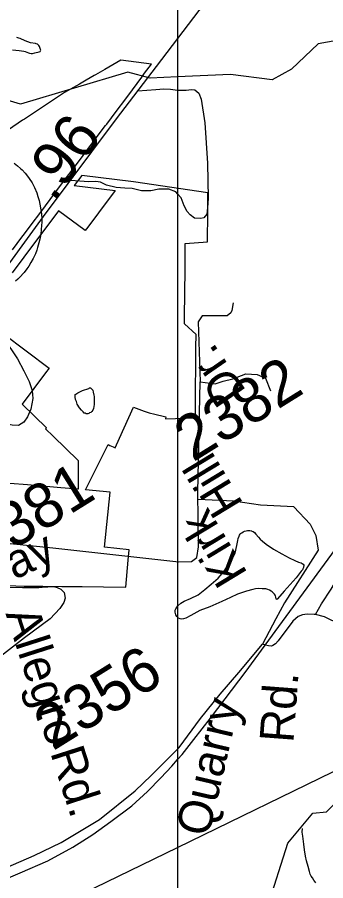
# Model space of a CAD drawing. Extents: x 2001466 to 31450019, y -30647475 to 847247.
# Drawn here: x 2192554 to 2194279, y 740550 to 745383 of the extents above; entities that cross this region are included whole.
import ezdxf

# ---------------------------------------------------------------- set-up
doc = ezdxf.new("R2010")
doc.units = 0
for name, color, linetype in [('Exist Boundary Political City Limit New', 7, 'Continuous'), ('Exist Hydrographic Creek Single Shore', 7, 'Continuous'), ('Exist Hydrographic Misc Water Feature', 7, 'Continuous'), ('Exist Railroad Mainline', 7, 'Continuous'), ('Exist Road Non-System Type 51', 7, 'Continuous'), ('Exist Road Non-System Type 51 Label', 7, 'Continuous'), ('Exist Road Primary US Attributed', 7, 'Continuous'), ('Exist Road Primary US Mileage Hundredths English Label', 7, 'Continuous'), ('Exist Road Primary US Shield CELL', 7, 'Continuous'), ('Exist Road Secondary Type 41 Attributed', 7, 'Continuous'), ('Exist Road Secondary Type 51 Attributed', 7, 'Continuous'), ('Exist Road Secondary Type 51 Label', 7, 'Continuous'), ('Exist Road Secondary Type 51 Number Label', 7, 'Continuous'), ('Exist Utilities Electrical Transmission Line', 7, 'Continuous'), ('Map Preparation Boundary City Limit Buffer Line', 7, 'Continuous'), ('Map Preparation Inset Cut Line', 7, 'Continuous')]:
    doc.layers.add(name, color=color, linetype=linetype)

msp = doc.modelspace()

# ---------------------------------------------------------------- linework, layer by layer
at = {"layer": 'Exist Boundary Political City Limit New'}
for points in [[(2192527, 744081.1), (2192579.8, 744151.6), (2192594.8, 744171.5), (2192632.5, 744222), (2192685.2, 744292.4), (2192738, 744362.9), (2192790.8, 744433.4), (2192843.5, 744503.8), (2192896, 744574.2), (2192948.8, 744644.7), (2193001.5, 744715.1), (2193048, 744777.2), (2193054.2, 744785.6), (2193107.2, 744855.8), (2193160.5, 744926.1), (2193199, 744976.6), (2193250, 745048), (2193266.2, 745070.8), (2193304.2, 745121.2), (2193134, 745142.8), (2193043.8, 745090.5), (2192991.5, 745061), (2192985, 745057.2), (2192940, 745031.5), (2192901.8, 745009.4), (2192885.2, 745000), (2192819, 744961.9), (2192818, 744961.4), (2192740, 744909.9), (2192661.5, 744858.1), (2192593.8, 744813.4), (2192583, 744806.4), (2192505.5, 744753.8)], [(2192500, 742201.7), (2192593, 742199.6), (2192697.5, 742198.4), (2192804.2, 742197.2), (2192822.5, 742197.1), (2192917.5, 742196.2), (2193036, 742194.3), (2193161, 742192.9), (2193173.5, 742344.9), (2193179.5, 742403.1), (2193042.5, 742416.3), (2193073.2, 742724.3), (2193073.5, 742725.8), (2192936, 742737.6), (2193063.2, 742990.9), (2193071, 742987), (2193080.8, 742982.2), (2193089.8, 742977.9), (2193100.8, 742972.9), (2193125.5, 743027.5), (2193204, 743200.5), (2193264.5, 743178.1), (2193291, 743168.3), (2193324.2, 743160.9), (2193377.5, 743148.7), (2193385, 743147.1), (2193383.8, 743135), (2193550, 743141.1), (2193551.2, 743311.8), (2193552.2, 743422), (2193553.2, 743535.4), (2193553.8, 743607.1), (2193490.2, 743667.5), (2193490, 743708), (2193491, 743837.1), (2193492.2, 743974.1), (2193493.2, 744111.6), (2193493.2, 744117.6), (2193618, 744126.4), (2193618.2, 744167.1), (2193619, 744249.5), (2193619.2, 744272.1), (2193619.5, 744303.2), (2193619.8, 744340.4), (2193620.2, 744401.1), (2193204, 744462.6), (2192914.8, 744497.8), (2192873.2, 744442.4), (2193102, 744414.4), (2193007.8, 744288.3), (2192948.5, 744208.7), (2192933.8, 744189.1), (2192785.5, 744299.9), (2192591.8, 744041.1), (2192525.8, 743952.7)], [(2192344.2, 743710), (2192732.2, 743419.9), (2192712.5, 743393.8), (2192646.8, 743305.4), (2192580.8, 743217.2), (2192716.8, 743085), (2192714.8, 743083.1), (2192713.5, 743081.6), (2192712.8, 743080.3), (2192754.2, 743037.6), (2192894.5, 742902.4), (2192895, 742741.2), (2192798.5, 742749.6), (2192611, 742765.8), (2192513.2, 742774.2)]]:
    msp.add_lwpolyline(points, dxfattribs=at)
at = {"layer": 'Exist Hydrographic Creek Single Shore'}
for points in [[(2193450.6, 745050.1), (2193297, 745043.1), (2193171.9, 745075.2), (2192572.9, 744897.2), (2192138.8, 745027.5), (2191805.8, 745001.5), (2191341, 744873.3), (2191131.8, 744903.8), (2190898.9, 744842.9), (2190542.9, 744568.2), (2190434.8, 744524.4), (2190277, 744531), (2189557.8, 744827.8), (2189483, 744891.7), (2189347.9, 745140.5), (2189013.8, 745255.6), (2188943.3, 745252.9)], [(2196080.7, 744812.2), (2195955.9, 744762.2), (2195914.9, 744654.9), (2195848.8, 744603.7), (2195706.9, 744626.3), (2195498.8, 744699.5), (2195231.8, 744659), (2195004.8, 744988.4), (2194920.8, 745062.3), (2194477.9, 745278), (2194236.9, 745233.8), (2194087.8, 745092.5), (2193979.8, 745032.4), (2193746.8, 745063.5), (2193450.6, 745050.1)], [(2193450.6, 740280.5), (2193837.9, 740292), (2193953.7, 740401.2), (2194067.8, 740759.7), (2194207.8, 740927.4), (2194282.8, 740935.7), (2194382.9, 741035.4), (2194448.7, 741145.5), (2194448.1, 741222.4)]]:
    msp.add_lwpolyline(points, dxfattribs=at)
at = {"layer": 'Exist Hydrographic Misc Water Feature'}
for points in [[(2192526.8, 745200.5), (2192564.9, 745196.8), (2192591, 745192.8), (2192599.2, 745190.8), (2192617, 745183.3), (2192623, 745183.2), (2192632.8, 745181.3), (2192638.7, 745181.2), (2192652.7, 745183.5), (2192676.7, 745189.7), (2192683, 745191.6), (2192684.9, 745195.7), (2192686.9, 745199.5), (2192684.5, 745203.5), (2192680.6, 745213.4), (2192678.7, 745219.4), (2192674.6, 745225.7), (2192670.5, 745229.5), (2192666.6, 745233.4), (2192660.5, 745235.5), (2192656.6, 745237.3), (2192628.7, 745241.1), (2192612.5, 745245.2), (2192598.6, 745251)], [(2192598.6, 745251), (2192570.7, 745264.9), (2192562.5, 745266.9), (2192552.4, 745270.5)], [(2192919.9, 743293.9), (2192953.9, 743306.2), (2192957.6, 743308.1), (2192963.5, 743308.4), (2192967.4, 743306.2), (2192972, 743302.2), (2192976.1, 743296.3), (2192977.9, 743284.3), (2192982.4, 743268.2), (2192984, 743260.2), (2192983.8, 743244.4), (2192984.3, 743228.6), (2192984.3, 743216.4), (2192982.4, 743204.5), (2192980.6, 743194.2), (2192976.5, 743184.3), (2192970.5, 743176.3), (2192964.8, 743170.3), (2192958.4, 743168.4), (2192954.3, 743166.2), (2192948.4, 743164.2), (2192940.4, 743164.2), (2192934.8, 743166.3), (2192928.7, 743168), (2192922.5, 743173.8), (2192912.7, 743183.8), (2192902.6, 743197.9), (2192890.1, 743217.6), (2192884.6, 743231.9), (2192880.1, 743243.5), (2192878.2, 743257.6), (2192877.8, 743263.7), (2192878.2, 743267.7), (2192878, 743271.8), (2192882.1, 743273.6), (2192893.6, 743281.6), (2192919.9, 743293.9)], [(2194152.2, 742322.8), (2194156.3, 742316.9), (2194156.1, 742310.8), (2194154.1, 742306.6), (2194153.9, 742303), (2194150.4, 742296.6), (2194148.5, 742290.8), (2194142.6, 742282.9), (2194112.9, 742244.7), (2194080.9, 742208.2), (2194046.8, 742170.3), (2194009.7, 742128.1), (2194007.7, 742123.9), (2194003.4, 742123.7), (2194001.5, 742127.7), (2193999.5, 742137.7), (2193999.1, 742143.9), (2193997.2, 742147.8), (2193993.1, 742153.7), (2193985.5, 742161.8), (2193979.2, 742167.6), (2193973.2, 742171.7), (2193964.8, 742175.8), (2193955.4, 742179.3), (2193943.3, 742183.6), (2193923.2, 742183.3), (2193903.1, 742185.1), (2193887.1, 742183.1), (2193871.1, 742181.1), (2193835.2, 742170.6), (2193785.4, 742154.2), (2193745.8, 742135.9), (2193697.4, 742113.6), (2193631.6, 742083.4), (2193574.2, 742062.8), (2193524.6, 742034.6), (2193496.3, 742020.3), (2193484.6, 742016.4), (2193474.3, 742014.2), (2193464.5, 742016.1), (2193456.3, 742020.2), (2193446.4, 742029.8), (2193440.5, 742038), (2193438.4, 742046.1), (2193436.4, 742054.1), (2193438, 742064), (2193440.1, 742071.8), (2193444.2, 742078.1), (2193451.8, 742088.3), (2193469.8, 742104.2), (2193488.1, 742114.4), (2193523.5, 742130.5), (2193565.6, 742151), (2193603.3, 742180.9), (2193639, 742209.2), (2193677.1, 742243.6), (2193710.5, 742283.6), (2193734.3, 742317.7), (2193761.8, 742362.3), (2193771.9, 742384.3), (2193781.3, 742426.2), (2193787.2, 742454.1), (2193788.9, 742466.1), (2193795, 742478.1), (2193797.1, 742484.3), (2193801, 742490.2), (2193802.8, 742494.4), (2193809.2, 742498.3), (2193816.6, 742502.5), (2193825, 742506.5), (2193834.6, 742508.7), (2193841, 742510.6), (2193848.5, 742510.6), (2193854.9, 742510.9), (2193863.1, 742508.8), (2193866.6, 742506.7), (2193872.7, 742504.9), (2193880.5, 742498.9), (2193889.1, 742489), (2193903.1, 742473.1), (2193912.9, 742461.1), (2193925.2, 742451.1), (2193945.3, 742433.5), (2193987.4, 742405.6), (2194033.7, 742380), (2194073.9, 742358.1), (2194105.7, 742342.4), (2194126.2, 742332.8), (2194142.2, 742328.7), (2194152.2, 742322.8)], [(2194224.2, 740538), (2194212.5, 740554), (2194204.3, 740565.7), (2194198.4, 740575.6), (2194191.8, 740585.9), (2194187.7, 740601.5), (2194180.1, 740629.5), (2194171.3, 740661.6), (2194165.4, 740687.2), (2194160.8, 740723.6), (2194156.7, 740755.5), (2194150.6, 740799.4), (2194148.1, 740821.3), (2194148.5, 740843.1)]]:
    msp.add_lwpolyline(points, dxfattribs=at)
at = {"layer": 'Exist Railroad Mainline'}
msp.add_lwpolyline([(2192394.9, 740519.5), (2192570.4, 740593.9), (2192725.8, 740660.7), (2192865.3, 740737.8), (2192976.8, 740809.5), (2193078.2, 740881.4), (2193194, 740969), (2193281.6, 741049.2), (2193357.2, 741125.6), (2193418.5, 741190.4), (2193450.6, 741227.8), (2193475.9, 741257.2), (2193541.6, 741339.8), (2193634, 741459.9), (2193716.2, 741568.2), (2193829.2, 741715.8), (2193940.6, 741867.9), (2194722.1, 742935.3), (2196678.3, 745607.9), (2197011.9, 746063.8), (2197686, 746983.2)], dxfattribs=at)
at = {"layer": 'Exist Road Non-System Type 51'}
for points in [[(2193228.5, 744971.8), (2193328.4, 744979.5), (2193374.4, 744982.6), (2193410.4, 744979.9), (2193450.6, 744975.5)], [(2193450.6, 744975.5), (2193456.3, 744974.9), (2193498.3, 744976), (2193528.3, 744979.4), (2193546.3, 744977.1), (2193569.9, 744958.6), (2193583.2, 744924.3), (2193602.5, 744791.9), (2193617.8, 744565.7), (2193621.8, 744371.6), (2193618.7, 744315.7), (2193614, 744281.8), (2193597.5, 744260.1), (2193581.5, 744256.5), (2193545.5, 744259.2), (2193521.9, 744277.7), (2193504.3, 744296.1), (2193487, 744328.4), (2193469.9, 744372.7), (2193450.6, 744394.1)], [(2193107.1, 744430.2), (2193053.4, 744443.3), (2193019.8, 744460), (2192993.9, 744464.5), (2192953.8, 744461.3), (2192851.6, 744469.7)], [(2193450.6, 744394.1), (2193440.6, 744405.3), (2193402.2, 744420.2), (2193346.3, 744420.2), (2193302, 744410.9), (2193248.4, 744410.9), (2193197, 744424.3), (2193155.1, 744427.2), (2193107.1, 744430.2)], [(2193761.1, 743784.6), (2193754.8, 743741), (2193748.4, 743729.6), (2193727.3, 743712.7), (2193630.1, 743712.7), (2193587.8, 743712.7), (2193566.7, 743678.9), (2193576.2, 743342.7)], [(2192479.9, 743585.2), (2192555.6, 743471.7), (2192590.2, 743405), (2192620.9, 743344.3), (2192637.9, 743294), (2192641, 743250), (2192629.8, 743190.2), (2192610.9, 743146.6), (2192590.3, 743117), (2192561.9, 743097.6), (2192525.9, 743100.3), (2192486.1, 743107.2), (2192448.4, 743121.9), (2192410.8, 743140.7), (2192371.4, 743169.5), (2192247.9, 743290), (2192163.5, 743365.7), (2192106.5, 743397.4)], [(2193576.2, 743342.7), (2193661.5, 743332.1), (2193704.7, 743345.8), (2193759.7, 743359.6), (2193832.4, 743387.1), (2193895.2, 743383.2), (2193942.3, 743363.5), (2193969.8, 743292.8)], [(2194221.8, 742039.4), (2194254.6, 742099.2), (2194309.5, 742181.7), (2194346.6, 742245.5), (2194358.3, 742323.5), (2194428.4, 742456.1), (2194724.7, 742873.4), (2194787, 742916.3), (2194884.5, 742935.8), (2195013.1, 742885.1), (2195130, 742846.1), (2195237.2, 742840.2), (2195301.5, 742869.5), (2195363.9, 742939.7), (2195441.8, 742978.7)], [(2194101.4, 742642.4), (2193914.8, 742652.2), (2193763.6, 742673.8), (2193564.9, 742683.1)], [(2194101.4, 742642.4), (2194191.7, 742545.3), (2194223.1, 742482.4), (2194236.9, 742399.9), (2194048.4, 742105.1), (2193999.3, 742016.7), (2193925.6, 741875)], [(2192380.5, 742347.5), (2192371.6, 742305.7), (2192370.7, 742261.7), (2192378.2, 742237.5), (2192391.9, 742221.2), (2192411.6, 742204.9), (2192439.3, 742194.3), (2192493.3, 742193.2), (2192583, 742192.3)], [(2192771.1, 742193.3), (2192777.2, 742191.4), (2192797, 742182.9), (2192816.6, 742162.5), (2192822, 742132.4), (2192815.5, 742106.6), (2192792.8, 742073), (2192737.6, 742016.2), (2192595.4, 741909.1), (2192461.4, 741805.9), (2192335.3, 741704.5), (2192308.6, 741669.1), (2192287.5, 741617.5), (2192265.1, 741502), (2192234.4, 741251.1), (2192214.5, 741171.4)], [(2192694.3, 742192.9), (2192757.3, 742197.8), (2192771.1, 742193.3)], [(2192583, 742192.3), (2192675.2, 742191.4), (2192694.3, 742192.9)], [(2194221.8, 742039.4), (2194213.6, 742040.8), (2194175.6, 742041.6), (2194149.5, 742038.1), (2194125.4, 742028.6), (2194094.8, 742003.2), (2194012.6, 741892.9), (2193998.2, 741875.2), (2193984.1, 741867.5), (2193976, 741863.7), (2193960, 741864), (2193943.1, 741868.6), (2193925.6, 741875)], [(2194372.4, 741936.1), (2194354.7, 741979.3), (2194329.2, 741999), (2194301.7, 742012.8), (2194272.2, 742026.5), (2194221.8, 742039.4)]]:
    msp.add_lwpolyline(points, dxfattribs=at)
at = {"layer": 'Exist Road Primary US Attributed'}
msp.add_lwpolyline([(2191668.9, 742879.9), (2191830, 743094.5), (2192068.6, 743411.8), (2192421.2, 743885.1), (2192701.7, 744268.3), (2193108.7, 744815), (2193332.6, 745108.1), (2193779.4, 745696.6), (2193946.9, 745908.1), (2194146.7, 746096.6), (2194391.6, 746278.8), (2194651.1, 746465.2), (2194738.4, 746542.7), (2194867.1, 746704), (2195005.3, 746920.7)], dxfattribs=at)
at = {"layer": 'Exist Road Primary US Shield CELL'}
msp.add_lwpolyline([(2192536.4, 744566.1), (2192555.7, 744552.2), (2192572.6, 744537.5), (2192581.2, 744529.5), (2192598.6, 744510.6), (2192606.7, 744501), (2192621.4, 744481.2), (2192637.2, 744455.9), (2192650.2, 744430.7), (2192663.1, 744399.9), (2192669.8, 744380.8), (2192676.2, 744357.8), (2192681.2, 744337.4), (2192686.7, 744306.3), (2192689.1, 744282.7), (2192690.8, 744254.4), (2192690.9, 744236.8), (2192690.3, 744217.4), (2192688.6, 744194.5), (2192685.7, 744169.4), (2192680.6, 744141.7), (2192675.6, 744120.5), (2192668.1, 744094.7), (2192663.1, 744079.8), (2192655.3, 744059.5), (2192643.6, 744033.6), (2192630.9, 744009.7), (2192619.4, 743990.6), (2192608.4, 743974.8), (2192593.7, 743955.4), (2192567, 743926.4), (2192556.8, 743916.7), (2192544.1, 743905.9)], dxfattribs=at)
at = {"layer": 'Exist Road Secondary Type 41 Attributed'}
msp.add_lwpolyline([(2191259.5, 740356.3), (2191357.8, 740356.8), (2191460.4, 740365.7), (2191624.1, 740389.1), (2191889.1, 740420.3), (2192045, 740455.4), (2192189.2, 740498.3), (2192329.6, 740552.9), (2192648.2, 740690.4), (2192800.2, 740764.5), (2193014.6, 740893.2), (2193213.3, 741053.1), (2193303, 741138.9), (2193450.6, 741286.6), (2193458.9, 741294.9), (2193579.7, 741458.7), (2193688.9, 741595.2), (2193794.1, 741716.1), (2193925.6, 741875)], dxfattribs=at)
at = {"layer": 'Exist Road Secondary Type 51 Attributed'}
for points in [[(2193558.4, 742358.4), (2193566.8, 742419.1), (2193564.7, 742724.9), (2193576.2, 743342.7)], [(2191668.9, 742879.9), (2191858, 742720.7), (2192100.8, 742559.4), (2192253.5, 742471.5), (2192383.3, 742450.5), (2192753.7, 742412.8), (2193457.9, 742335.4), (2193529.1, 742337.4), (2193558.4, 742358.4)]]:
    msp.add_lwpolyline(points, dxfattribs=at)
at = {"layer": 'Exist Utilities Electrical Transmission Line'}
msp.add_line((2193450.6, 740736.2), (2194448.1, 741222.4), dxfattribs=at)
msp.add_lwpolyline([(2192130.3, 739877.6), (2192784.4, 740399.5), (2192812.9, 740424.9), (2192855.3, 740446.1), (2193450.6, 740736.2)], dxfattribs=at)
at = {"layer": 'Map Preparation Boundary City Limit Buffer Line'}
for points in [[(2192527, 744081.1), (2192579.8, 744151.6), (2192594.8, 744171.5), (2192632.5, 744222), (2192685.2, 744292.4), (2192738, 744362.9), (2192790.8, 744433.4), (2192843.5, 744503.8), (2192896, 744574.2), (2192948.8, 744644.7), (2193001.5, 744715.1), (2193048, 744777.2), (2193054.2, 744785.6), (2193107.2, 744855.8), (2193160.5, 744926.1), (2193199, 744976.6), (2193250, 745048), (2193266.2, 745070.8), (2193304.2, 745121.2), (2193134, 745142.8), (2193043.8, 745090.5), (2192991.5, 745061), (2192985, 745057.2), (2192940, 745031.5), (2192901.8, 745009.4), (2192885.2, 745000), (2192819, 744961.9), (2192818, 744961.4), (2192740, 744909.9), (2192661.5, 744858.1), (2192593.8, 744813.4), (2192583, 744806.4), (2192505.5, 744753.8)], [(2192500, 742201.7), (2192593, 742199.6), (2192697.5, 742198.4), (2192804.2, 742197.2), (2192822.5, 742197.1), (2192917.5, 742196.2), (2193036, 742194.3), (2193161, 742192.9), (2193173.5, 742344.9), (2193179.5, 742403.1), (2193042.5, 742416.3), (2193073.2, 742724.3), (2193073.5, 742725.8), (2192936, 742737.6), (2193063.2, 742990.9), (2193071, 742987), (2193080.8, 742982.2), (2193089.8, 742977.9), (2193100.8, 742972.9), (2193125.5, 743027.5), (2193204, 743200.5), (2193264.5, 743178.1), (2193291, 743168.3), (2193324.2, 743160.9), (2193377.5, 743148.7), (2193385, 743147.1), (2193383.8, 743135), (2193550, 743141.1), (2193551.2, 743311.8), (2193552.2, 743422), (2193553.2, 743535.4), (2193553.8, 743607.1), (2193490.2, 743667.5), (2193490, 743708), (2193491, 743837.1), (2193492.2, 743974.1), (2193493.2, 744111.6), (2193493.2, 744117.6), (2193618, 744126.4), (2193618.2, 744167.1), (2193619, 744249.5), (2193619.2, 744272.1), (2193619.5, 744303.2), (2193619.8, 744340.4), (2193620.2, 744401.1), (2193204, 744462.6), (2192914.8, 744497.8), (2192873.2, 744442.4), (2193102, 744414.4), (2193007.8, 744288.3), (2192948.5, 744208.7), (2192933.8, 744189.1), (2192785.5, 744299.9), (2192591.8, 744041.1), (2192525.8, 743952.7)], [(2192344.2, 743710), (2192732.2, 743419.9), (2192712.5, 743393.8), (2192646.8, 743305.4), (2192580.8, 743217.2), (2192716.8, 743085), (2192714.8, 743083.1), (2192713.5, 743081.6), (2192712.8, 743080.3), (2192754.2, 743037.6), (2192894.5, 742902.4), (2192895, 742741.2), (2192798.5, 742749.6), (2192611, 742765.8), (2192513.2, 742774.2)]]:
    msp.add_lwpolyline(points, dxfattribs=at)
at = {"layer": 'Map Preparation Inset Cut Line'}
for p, q in [((2193450.6, 745607.9), (2193450.6, 745274.9)), ((2193450.6, 745274.9), (2193450.6, 745050.1)), ((2193450.6, 745050.1), (2193450.6, 744975.5)), ((2193450.6, 744975.5), (2193450.6, 744394.1)), ((2193450.6, 744394.1), (2193450.6, 742323.7)), ((2193450.6, 742323.7), (2193450.6, 741286.6)), ((2193450.6, 741286.6), (2193450.6, 741227.8)), ((2193450.6, 741227.8), (2193450.6, 740736.2)), ((2193450.6, 740736.2), (2193450.6, 740280.5))]:
    msp.add_line(p, q, dxfattribs=at)

# ---------------------------------------------------------------- texts
at = {"layer": 'Exist Road Non-System Type 51 Label'}
for s, p in [('Allegro', (2192488, 742045.2)), ('Rd.', (2192737.3, 741268))]:
    msp.add_text(s, height=190, rotation=287.7822, dxfattribs=at).set_placement(p)
at = {"layer": 'Exist Road Primary US Mileage Hundredths English Label'}
msp.add_text('.96', height=250, rotation=53.3255, dxfattribs=at).set_placement((2192757.6, 744343.4))
at = {"layer": 'Exist Road Secondary Type 51 Label'}
for s, rotation, p in [('Dr.', 124.6468, (2193838.6, 743289.8)), ('Hill', 121.2728, (2193821.5, 742659.5)), ('Kirk', 121.2728, (2193845.7, 742269.4)), ('Way', 25.0029, (2192320.9, 742131.6)), ('Rd.', 85.7069, (2194097.9, 741319)), ('Quarry', 76.9346, (2193624, 740789.8))]:
    msp.add_text(s, height=190, rotation=rotation, dxfattribs=at).set_placement(p)
at = {"layer": 'Exist Road Secondary Type 51 Number Label'}
for s, p in [('2382', (2193536.3, 742891)), ('2381', (2192372.3, 742301.2)), ('2356', (2192752.9, 741274))]:
    msp.add_text(s, height=250, rotation=31.918, dxfattribs=at).set_placement(p)

doc.saveas('drawing.dxf')
